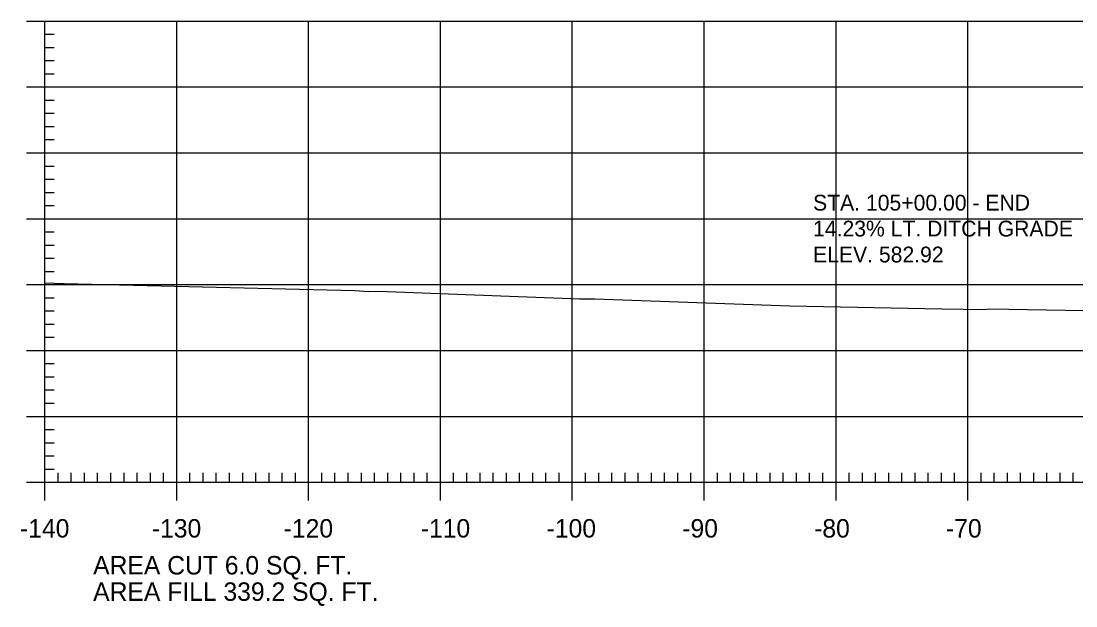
# Model space of a CAD drawing. Extents: x 961436 to 1372525, y 380079 to 2027791.
# Drawn here: x 1371769.5 to 1371849.5, y 380546.3 to 380590.7 of the extents above; entities that cross this region are included whole.
import ezdxf

# ---------------------------------------------------------------- set-up
doc = ezdxf.new("R2010")
doc.units = 0
for name, color, linetype in [('R_Axis', 7, 'Continuous'), ('R_Axis Annot', 7, 'Continuous'), ('R_Exist Surface', 7, 'Continuous'), ('R_Fin Surface Annot', 7, 'Continuous'), ('R_Grid', 7, 'Continuous')]:
    doc.layers.add(name, color=color, linetype=linetype)

msp = doc.modelspace()

# ---------------------------------------------------------------- linework, layer by layer
at = {"layer": 'R_Axis'}
for p, q in [((1371769.938, 380590.735), (1371772.738, 380590.735)), ((1371771.338, 380555.735), (1371771.338, 380590.735)), ((1371771.338, 380589.735), (1371772.038, 380589.735)), ((1371771.338, 380588.735), (1371772.038, 380588.735)), ((1371771.338, 380587.735), (1371772.038, 380587.735)), ((1371771.338, 380586.735), (1371772.038, 380586.735)), ((1371769.938, 380585.735), (1371772.738, 380585.735)), ((1371771.338, 380584.735), (1371772.038, 380584.735)), ((1371771.338, 380583.735), (1371772.038, 380583.735)), ((1371771.338, 380582.735), (1371772.038, 380582.735)), ((1371771.338, 380581.735), (1371772.038, 380581.735)), ((1371769.938, 380580.735), (1371772.738, 380580.735)), ((1371771.338, 380579.735), (1371772.038, 380579.735)), ((1371771.338, 380578.735), (1371772.038, 380578.735)), ((1371771.338, 380577.735), (1371772.038, 380577.735)), ((1371771.338, 380576.735), (1371772.038, 380576.735)), ((1371769.938, 380575.735), (1371772.738, 380575.735)), ((1371771.338, 380574.735), (1371772.038, 380574.735)), ((1371771.338, 380573.735), (1371772.038, 380573.735)), ((1371771.338, 380572.735), (1371772.038, 380572.735)), ((1371771.338, 380571.735), (1371772.038, 380571.735)), ((1371769.938, 380570.735), (1371772.738, 380570.735)), ((1371771.338, 380569.735), (1371772.038, 380569.735)), ((1371771.338, 380568.735), (1371772.038, 380568.735)), ((1371771.338, 380567.735), (1371772.038, 380567.735)), ((1371771.338, 380566.735), (1371772.038, 380566.735)), ((1371769.938, 380565.735), (1371772.738, 380565.735)), ((1371771.338, 380564.735), (1371772.038, 380564.735)), ((1371771.338, 380563.735), (1371772.038, 380563.735)), ((1371771.338, 380562.735), (1371772.038, 380562.735)), ((1371771.338, 380561.735), (1371772.038, 380561.735)), ((1371769.938, 380560.735), (1371772.738, 380560.735)), ((1371771.338, 380559.735), (1371772.038, 380559.735)), ((1371771.338, 380558.735), (1371772.038, 380558.735)), ((1371771.338, 380557.735), (1371772.038, 380557.735)), ((1371771.338, 380554.335), (1371771.338, 380557.135)), ((1371781.338, 380554.335), (1371781.338, 380557.135)), ((1371791.338, 380554.335), (1371791.338, 380557.135)), ((1371801.338, 380554.335), (1371801.338, 380557.135)), ((1371811.338, 380554.335), (1371811.338, 380557.135)), ((1371821.338, 380554.335), (1371821.338, 380557.135)), ((1371831.338, 380554.335), (1371831.338, 380557.135)), ((1371841.338, 380554.335), (1371841.338, 380557.135)), ((1371771.338, 380556.735), (1371772.038, 380556.735)), ((1371772.338, 380555.735), (1371772.338, 380556.435)), ((1371773.338, 380555.735), (1371773.338, 380556.435)), ((1371774.338, 380555.735), (1371774.338, 380556.435)), ((1371775.338, 380555.735), (1371775.338, 380556.435)), ((1371776.338, 380555.735), (1371776.338, 380556.435)), ((1371777.338, 380555.735), (1371777.338, 380556.435)), ((1371778.338, 380555.735), (1371778.338, 380556.435)), ((1371779.338, 380555.735), (1371779.338, 380556.435)), ((1371780.338, 380555.735), (1371780.338, 380556.435)), ((1371782.338, 380555.735), (1371782.338, 380556.435)), ((1371783.338, 380555.735), (1371783.338, 380556.435)), ((1371784.338, 380555.735), (1371784.338, 380556.435)), ((1371785.338, 380555.735), (1371785.338, 380556.435)), ((1371786.338, 380555.735), (1371786.338, 380556.435)), ((1371787.338, 380555.735), (1371787.338, 380556.435)), ((1371788.338, 380555.735), (1371788.338, 380556.435)), ((1371789.338, 380555.735), (1371789.338, 380556.435)), ((1371790.338, 380555.735), (1371790.338, 380556.435)), ((1371792.338, 380555.735), (1371792.338, 380556.435)), ((1371793.338, 380555.735), (1371793.338, 380556.435)), ((1371794.338, 380555.735), (1371794.338, 380556.435)), ((1371795.338, 380555.735), (1371795.338, 380556.435)), ((1371796.338, 380555.735), (1371796.338, 380556.435)), ((1371797.338, 380555.735), (1371797.338, 380556.435)), ((1371798.338, 380555.735), (1371798.338, 380556.435)), ((1371799.338, 380555.735), (1371799.338, 380556.435)), ((1371800.338, 380555.735), (1371800.338, 380556.435)), ((1371802.338, 380555.735), (1371802.338, 380556.435)), ((1371803.338, 380555.735), (1371803.338, 380556.435)), ((1371804.338, 380555.735), (1371804.338, 380556.435)), ((1371805.338, 380555.735), (1371805.338, 380556.435)), ((1371806.338, 380555.735), (1371806.338, 380556.435)), ((1371807.338, 380555.735), (1371807.338, 380556.435)), ((1371808.338, 380555.735), (1371808.338, 380556.435)), ((1371809.338, 380555.735), (1371809.338, 380556.435)), ((1371810.338, 380555.735), (1371810.338, 380556.435)), ((1371812.338, 380555.735), (1371812.338, 380556.435)), ((1371813.338, 380555.735), (1371813.338, 380556.435)), ((1371814.338, 380555.735), (1371814.338, 380556.435)), ((1371815.338, 380555.735), (1371815.338, 380556.435)), ((1371816.338, 380555.735), (1371816.338, 380556.435)), ((1371817.338, 380555.735), (1371817.338, 380556.435)), ((1371818.338, 380555.735), (1371818.338, 380556.435)), ((1371819.338, 380555.735), (1371819.338, 380556.435)), ((1371820.338, 380555.735), (1371820.338, 380556.435)), ((1371822.338, 380555.735), (1371822.338, 380556.435)), ((1371823.338, 380555.735), (1371823.338, 380556.435)), ((1371824.338, 380555.735), (1371824.338, 380556.435)), ((1371825.338, 380555.735), (1371825.338, 380556.435)), ((1371826.338, 380555.735), (1371826.338, 380556.435)), ((1371827.338, 380555.735), (1371827.338, 380556.435)), ((1371828.338, 380555.735), (1371828.338, 380556.435)), ((1371829.338, 380555.735), (1371829.338, 380556.435)), ((1371830.338, 380555.735), (1371830.338, 380556.435)), ((1371832.338, 380555.735), (1371832.338, 380556.435)), ((1371833.338, 380555.735), (1371833.338, 380556.435)), ((1371834.338, 380555.735), (1371834.338, 380556.435)), ((1371835.338, 380555.735), (1371835.338, 380556.435)), ((1371836.338, 380555.735), (1371836.338, 380556.435)), ((1371837.338, 380555.735), (1371837.338, 380556.435)), ((1371838.338, 380555.735), (1371838.338, 380556.435)), ((1371839.338, 380555.735), (1371839.338, 380556.435)), ((1371840.338, 380555.735), (1371840.338, 380556.435)), ((1371842.338, 380555.735), (1371842.338, 380556.435)), ((1371843.338, 380555.735), (1371843.338, 380556.435)), ((1371844.338, 380555.735), (1371844.338, 380556.435)), ((1371845.338, 380555.735), (1371845.338, 380556.435)), ((1371846.338, 380555.735), (1371846.338, 380556.435)), ((1371847.338, 380555.735), (1371847.338, 380556.435)), ((1371848.338, 380555.735), (1371848.338, 380556.435)), ((1371849.338, 380555.735), (1371849.338, 380556.435)), ((1371769.938, 380555.735), (1371772.738, 380555.735)), ((1371771.338, 380555.735), (1372051.338, 380555.735))]:
    msp.add_line(p, q, dxfattribs=at)
at = {"layer": 'R_Exist Surface'}
msp.add_lwpolyline([(1371771.338, 380570.862), (1371772.793, 380570.809), (1371794.849, 380570.276), (1371795.885, 380570.218), (1371796.647, 380570.228), (1371811.872, 380569.661), (1371813.053, 380569.653), (1371827.848, 380569.113), (1371839.366, 380568.887), (1371842.598, 380568.836), (1371842.995, 380568.887), (1371854.46, 380568.682)], dxfattribs=at)
at = {"layer": 'R_Grid'}
for p, q in [((1371771.338, 380590.735), (1372051.338, 380590.735)), ((1371771.338, 380555.735), (1371771.338, 380590.735)), ((1371781.338, 380555.735), (1371781.338, 380590.735)), ((1371791.338, 380555.735), (1371791.338, 380590.735)), ((1371801.338, 380555.735), (1371801.338, 380590.735)), ((1371811.338, 380555.735), (1371811.338, 380590.735)), ((1371821.338, 380555.735), (1371821.338, 380590.735)), ((1371831.338, 380555.735), (1371831.338, 380590.735)), ((1371841.338, 380555.735), (1371841.338, 380590.735)), ((1371771.338, 380585.735), (1372051.338, 380585.735)), ((1371771.338, 380580.735), (1372051.338, 380580.735)), ((1371771.338, 380575.735), (1372051.338, 380575.735)), ((1371771.338, 380570.735), (1372051.338, 380570.735)), ((1371771.338, 380565.735), (1372051.338, 380565.735)), ((1371771.338, 380560.735), (1372051.338, 380560.735)), ((1371771.338, 380555.735), (1372051.338, 380555.735))]:
    msp.add_line(p, q, dxfattribs=at)

# ---------------------------------------------------------------- texts
at = {"layer": 'R_Axis Annot'}
for s, p in [('-140', (1371769.448, 380551.535)), ('-130', (1371779.448, 380551.535)), ('-120', (1371789.448, 380551.535)), ('-110', (1371799.844, 380551.535)), ('-100', (1371809.392, 380551.535)), ('-90', (1371819.679, 380551.535)), ('-80', (1371829.679, 380551.535)), ('-70', (1371839.679, 380551.535)), ('AREA CUT 6.0 SQ. FT.', (1371774.995, 380548.731)), ('AREA FILL 339.2 SQ. FT.', (1371774.995, 380546.731))]:
    msp.add_text(s, height=1.4, dxfattribs=at).set_placement(p)
at = {"layer": 'R_Fin Surface Annot'}
for s, p in [('STA. 105+00.00 - END', (1371829.598, 380576.353)), ('14.23% LT. DITCH GRADE', (1371829.598, 380574.385)), ('ELEV. 582.92', (1371829.598, 380572.417))]:
    msp.add_text(s, height=1.2, dxfattribs=at).set_placement(p)

doc.saveas('drawing.dxf')
